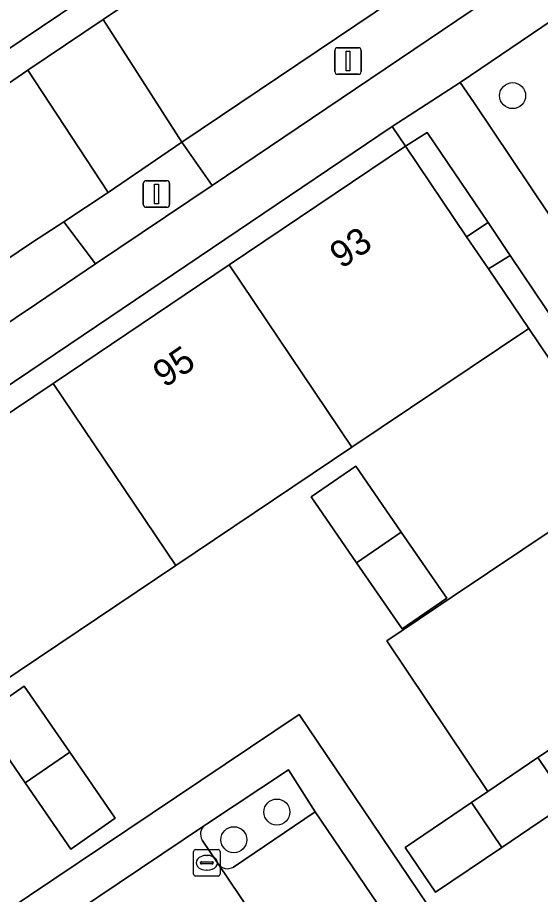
# Model space of a CAD drawing. Extents: x 158793 to 159888, y 384317 to 385256.
# Drawn here: x 159144.07 to 159163.77, y 384714.36 to 384747.38 of the extents above; entities that cross this region are included whole.
import ezdxf

# ---------------------------------------------------------------- set-up
doc = ezdxf.new("R2010")
doc.units = 0
for name, color, linetype in [('IMGEO_Boom', 7, 'Continuous'), ('IMGEO_Erf', 7, 'Continuous'), ('IMGEO_Groenvoorziening', 7, 'Continuous'), ('IMGEO_Kolk', 7, 'Continuous'), ('IMGEO_Lichtmast', 7, 'Continuous'), ('IMGEO_Pand', 7, 'Continuous'), ('IMGEO_Pand_nummerreeks', 7, 'Continuous'), ('IMGEO_Parkeervlak_halfverhard', 7, 'Continuous'), ('IMGEO_Parkeervlak_open', 7, 'Continuous'), ('IMGEO_Rijbaan_lokaal_open', 7, 'Continuous'), ('IMGEO_Voetpad_open', 7, 'Continuous')]:
    doc.layers.add(name, color=color, linetype=linetype)

msp = doc.modelspace()

# ---------------------------------------------------------------- linework, layer by layer
at = {"layer": 'IMGEO_Boom'}
for centre in [(159162.717, 384744.441), (159153.84, 384717.461), (159152.22, 384716.419)]:
    msp.add_circle(centre, 0.489, dxfattribs=at)
at = {"layer": 'IMGEO_Erf'}
for points in [[(159164.723, 384719.197), (159164.251, 384719.9), (159163.672, 384719.511), (159164.815, 384717.819), (159162.313, 384716.128), (159159.812, 384714.438), (159158.667, 384716.129), (159161.17, 384717.82), (159161.785, 384718.235), (159157.975, 384723.906), (159160.445, 384725.565), (159167.127, 384730.05), (159166.346, 384731.204), (159163.323, 384735.672), (159156.667, 384731.204), (159150.027, 384726.748), (159143.387, 384722.291), (159136.749, 384717.836), (159140.81, 384711.835), (159154.677, 384721.14), (159171.594, 384696.072), (159177.554, 384700.097), (159173.277, 384706.463), (159169, 384712.83)], [(159158.554, 384724.355), (159156.841, 384726.842), (159155.128, 384729.329), (159156.808, 384730.486), (159158.521, 384728), (159160.235, 384725.513)], [(159146.039, 384719.713), (159147.753, 384717.224), (159146.075, 384716.068), (159144.361, 384718.556), (159142.646, 384721.045), (159144.324, 384722.201)]]:
    msp.add_lwpolyline(points, close=True, dxfattribs=at)
at = {"layer": 'IMGEO_Groenvoorziening'}
for points in [[(159141.129, 384743.113), (159144.463, 384745.403), (159147.292, 384747.312), (159162.911, 384757.783), (159162.3, 384758.694), (159142.088, 384745.105), (159127.293, 384735.176), (159111.968, 384724.886), (159112.567, 384723.941), (159118.202, 384727.713), (159127.817, 384734.188)], [(159159.502, 384743.053), (159158.681, 384742.534), (159160.984, 384739.129), (159161.79, 384739.659)], [(159144.789, 384736.605), (159147.005, 384738.109), (159145.814, 384739.691), (159144.635, 384738.925), (159131.241, 384729.902), (159115.44, 384719.26), (159116.582, 384717.59), (159129.045, 384726.025)], [(159162.623, 384738.423), (159161.807, 384737.912), (159163.323, 384735.672), (159166.346, 384731.204), (159167.124, 384731.747)]]:
    msp.add_lwpolyline(points, close=True, dxfattribs=at)
for points in [[(159158.999, 384748.572), (159150.253, 384742.686), (159151.397, 384741.051), (159163.317, 384749.102)], [(159164.208, 384747.282), (159160.747, 384744.93), (159161.266, 384744.171), (159164.772, 384738.944), (159168.188, 384741.146)], [(159155.283, 384717.474), (159154.276, 384719.056), (159151.183, 384717.006), (159151.113, 384716.959)], [(159152.201, 384715.39), (159155.283, 384717.474)], [(159151.03, 384716.406), (159151.622, 384715.51)]]:
    msp.add_lwpolyline(points, dxfattribs=at)
for centre, radius, start, end in [((159151.381, 384716.636), 0.42, 129.7217, 213.2066), ((159151.976, 384715.761), 0.434, 215.3248, 301.2572)]:
    msp.add_arc(centre, radius, start, end, dxfattribs=at)
at = {"layer": 'IMGEO_Kolk'}
for p, q in [((159150.699, 384715.123), (159150.699, 384715.975)), ((159150.774, 384716.049), (159151.626, 384716.049)), ((159151.187, 384715.829), (159151.212, 384715.829)), ((159151.7, 384715.975), (159151.7, 384715.123)), ((159150.958, 384715.543), (159150.958, 384715.555)), ((159151.396, 384715.506), (159150.998, 384715.506)), ((159151.001, 384715.592), (159151.399, 384715.592)), ((159151.442, 384715.555), (159151.442, 384715.543)), ((159151.21, 384715.269), (159151.185, 384715.269)), ((159151.626, 384715.049), (159150.774, 384715.049))]:
    msp.add_line(p, q, dxfattribs=at)
for points in [[(159150.699, 384715.123), (159150.699, 384715.975)], [(159150.774, 384716.049), (159151.626, 384716.049)], [(159151.7, 384715.975), (159151.7, 384715.123)], [(159151.626, 384715.049), (159150.774, 384715.049)]]:
    msp.add_lwpolyline(points, dxfattribs=at)
for centre, radius, start, end in [((159150.776, 384715.973), 0.0765, 91.552, 178.448), ((159150.776, 384715.973), 0.0765, 91.552, 178.448), ((159151.624, 384715.973), 0.0765, 1.552, 88.448), ((159151.624, 384715.973), 0.0765, 1.552, 88.448), ((159150.998, 384715.552), 0.0403, 85.8775, 175.7526), ((159150.995, 384715.542), 0.0366, 178.938, 274.7102), ((159151.399, 384715.549), 0.043, 264.8664, 352.4533), ((159151.403, 384715.554), 0.0386, 1.7309, 96.639), ((159150.776, 384715.125), 0.0765, 181.552, 268.448), ((159150.776, 384715.125), 0.0765, 181.552, 268.448), ((159151.624, 384715.125), 0.0765, 271.552, 358.448), ((159151.624, 384715.125), 0.0765, 271.552, 358.448)]:
    msp.add_arc(centre, radius, start, end, dxfattribs=at)
for centre, major_axis, ratio, start_param, end_param in [((159151.186, 384715.549), (-0.387, 0.002), 0.722429, 4.712389, 7.853982), ((159151.211, 384715.549), (-0.39, 0.002), 0.717154, 1.570796, 4.712389)]:
    msp.add_ellipse(centre, major_axis=major_axis, ratio=ratio, start_param=start_param, end_param=end_param, dxfattribs=at)
at = {"layer": 'IMGEO_Lichtmast'}
for p, q in [((159156.122, 384746.244), (159156.912, 384746.244)), ((159156.912, 384746.244), (159156.122, 384746.244)), ((159156.022, 384745.344), (159156.022, 384746.144)), ((159156.022, 384746.144), (159156.022, 384745.344)), ((159157.012, 384746.144), (159157.012, 384745.344)), ((159157.012, 384745.344), (159157.012, 384746.144)), ((159156.912, 384745.244), (159156.122, 384745.244)), ((159156.122, 384745.244), (159156.912, 384745.244)), ((159148.809, 384740.336), (159148.809, 384741.136)), ((159148.809, 384741.136), (159148.809, 384740.336)), ((159148.909, 384741.236), (159149.699, 384741.236)), ((159149.699, 384741.236), (159148.909, 384741.236)), ((159149.799, 384741.136), (159149.799, 384740.336)), ((159149.799, 384740.336), (159149.799, 384741.136)), ((159149.699, 384740.236), (159148.909, 384740.236)), ((159148.909, 384740.236), (159149.699, 384740.236))]:
    msp.add_line(p, q, dxfattribs=at)
for points in [[(159156.442, 384746.119), (159156.592, 384746.119), (159156.592, 384745.369), (159156.442, 384745.369), (159156.442, 384746.119)], [(159149.229, 384741.111), (159149.379, 384741.111), (159149.379, 384740.361), (159149.229, 384740.361), (159149.229, 384741.111)]]:
    msp.add_lwpolyline(points, dxfattribs=at)
for centre, start, end in [((159156.122, 384746.144), 90, 180), ((159156.122, 384746.144), 90, 180), ((159156.912, 384746.144), 0, 90), ((159156.912, 384746.144), 360, 90), ((159156.122, 384745.344), 180, 270), ((159156.122, 384745.344), 180, 270), ((159156.912, 384745.344), 270, 0), ((159156.912, 384745.344), 270, 0), ((159148.909, 384741.136), 90, 180), ((159148.909, 384741.136), 90, 180), ((159149.699, 384741.136), 0, 90), ((159149.699, 384741.136), 360, 90), ((159148.909, 384740.336), 180, 270), ((159148.909, 384740.336), 180, 270), ((159149.699, 384740.336), 270, 0), ((159149.699, 384740.336), 270, 0)]:
    msp.add_arc(centre, 0.1, start, end, dxfattribs=at)
at = {"layer": 'IMGEO_Pand'}
for points in [[(159161.807, 384737.912), (159160.984, 384739.129), (159158.681, 384742.534), (159152.047, 384738.069), (159156.667, 384731.204), (159163.323, 384735.672)], [(159152.047, 384738.069), (159145.413, 384733.603), (159150.027, 384726.748), (159156.667, 384731.204)], [(159145.413, 384733.603), (159138.778, 384729.138), (159143.387, 384722.291), (159150.027, 384726.748)], [(159156.808, 384730.486), (159155.128, 384729.329), (159156.841, 384726.842), (159158.521, 384728)], [(159167.127, 384730.05), (159160.445, 384725.565), (159157.975, 384723.906), (159161.785, 384718.235), (159163.672, 384719.511), (159164.251, 384719.9), (159164.723, 384719.197), (159171.403, 384723.683)], [(159158.521, 384728), (159156.841, 384726.842), (159158.554, 384724.355), (159160.235, 384725.513)], [(159144.324, 384722.201), (159142.646, 384721.045), (159144.361, 384718.556), (159146.039, 384719.713)], [(159146.039, 384719.713), (159144.361, 384718.556), (159146.075, 384716.068), (159147.753, 384717.224)], [(159163.672, 384719.511), (159161.785, 384718.235), (159161.17, 384717.82), (159162.313, 384716.128), (159164.815, 384717.819)], [(159162.313, 384716.128), (159161.17, 384717.82), (159158.667, 384716.129), (159159.812, 384714.438)]]:
    msp.add_lwpolyline(points, close=True, dxfattribs=at)
at = {"layer": 'IMGEO_Parkeervlak_halfverhard'}
msp.add_lwpolyline([(159151.397, 384741.051), (159150.253, 384742.686), (159147.481, 384740.799), (159145.814, 384739.691), (159147.005, 384738.109)], close=True, dxfattribs=at)
at = {"layer": 'IMGEO_Parkeervlak_open'}
for points in [[(159155.283, 384717.474), (159152.201, 384715.39)], [(159158.044, 384706.794), (159161.121, 384708.865), (159155.283, 384717.474)], [(159151.622, 384715.51), (159157.917, 384706.175)]]:
    msp.add_lwpolyline(points, dxfattribs=at)
msp.add_arc((159151.976, 384715.761), 0.434, 215.3248, 301.2572, dxfattribs=at)
at = {"layer": 'IMGEO_Rijbaan_lokaal_open'}
for points in [[(159187.416, 384767.609), (159188.804, 384768.533), (159188.84, 384768.557), (159194.041, 384772.017), (159195.725, 384773.167), (159195.743, 384773.179), (159201.289, 384776.877), (159198.897, 384780.386), (159198.223, 384781.442), (159192.221, 384777.381), (159191.192, 384776.716), (159187.523, 384774.276), (159179.061, 384768.616), (159164.557, 384758.891), (159162.911, 384757.783), (159147.292, 384747.312), (159150.253, 384742.686), (159158.999, 384748.572)], [(159151.113, 384716.959), (159144.683, 384712.634)], [(159158.476, 384705.314), (159157.917, 384706.175), (159151.622, 384715.51), (159151.03, 384716.406)]]:
    msp.add_lwpolyline(points, dxfattribs=at)
for points in [[(159147.292, 384747.312), (159144.463, 384745.403), (159147.481, 384740.799), (159150.253, 384742.686)], [(159144.635, 384738.925), (159145.814, 384739.691), (159147.481, 384740.799), (159144.463, 384745.403), (159141.129, 384743.113), (159127.817, 384734.188), (159118.202, 384727.713), (159112.567, 384723.941), (159112.361, 384723.803), (159115.44, 384719.26), (159131.241, 384729.902)]]:
    msp.add_lwpolyline(points, close=True, dxfattribs=at)
msp.add_arc((159151.381, 384716.636), 0.42, 129.7217, 213.2066, dxfattribs=at)
at = {"layer": 'IMGEO_Voetpad_open'}
for points in [[(159142.088, 384745.105), (159162.3, 384758.694), (159162.911, 384757.783), (159164.557, 384758.891), (159163.925, 384759.803), (159178.435, 384769.516), (159179.061, 384768.616), (159187.523, 384774.276), (159186.911, 384775.214), (159190.585, 384777.682), (159191.192, 384776.716), (159192.221, 384777.381), (159191.621, 384778.321), (159211.525, 384791.774)], [(159171.594, 384696.072), (159154.677, 384721.14), (159140.81, 384711.835), (159136.749, 384717.836), (159132.144, 384724.673), (159131.671, 384725.391), (159130.297, 384724.485), (159130.77, 384723.782), (159156.259, 384685.944)], [(159144.683, 384712.634), (159151.113, 384716.959), (159151.183, 384717.006), (159154.276, 384719.056), (159155.283, 384717.474), (159161.121, 384708.865)]]:
    msp.add_lwpolyline(points, dxfattribs=at)
for points in [[(159147.04, 384735.761), (159158.178, 384743.275), (159160.747, 384744.93), (159164.208, 384747.282), (159164.456, 384747.452), (159163.317, 384749.102), (159151.397, 384741.051), (159147.005, 384738.109), (159144.789, 384736.605), (159129.045, 384726.025), (159116.582, 384717.59), (159117.69, 384715.965), (159130.297, 384724.485), (159131.671, 384725.391)], [(159170.086, 384731.06), (159169.234, 384732.346), (159164.772, 384738.944), (159161.266, 384744.171), (159160.747, 384744.93), (159158.178, 384743.275), (159158.681, 384742.534), (159159.502, 384743.053), (159161.79, 384739.659), (159162.623, 384738.423), (159167.124, 384731.747), (159185.062, 384705.14), (159186.737, 384706.266), (159185.102, 384708.673), (159180.723, 384715.249), (159179.836, 384716.544), (159175.399, 384723.14), (159174.516, 384724.454)], [(159152.047, 384738.069), (159158.681, 384742.534), (159158.178, 384743.275), (159147.04, 384735.761), (159131.671, 384725.391), (159132.144, 384724.673), (159138.778, 384729.138), (159145.413, 384733.603)], [(159161.79, 384739.659), (159160.984, 384739.129), (159161.807, 384737.912), (159162.623, 384738.423)]]:
    msp.add_lwpolyline(points, close=True, dxfattribs=at)

# ---------------------------------------------------------------- texts
at = {"layer": 'IMGEO_Pand_nummerreeks'}
for s, p in [('93', (159156.27, 384737.898)), ('95', (159149.612, 384733.417))]:
    msp.add_text(s, height=1, rotation=33.942, dxfattribs=at).set_placement(p)

doc.saveas('drawing.dxf')
